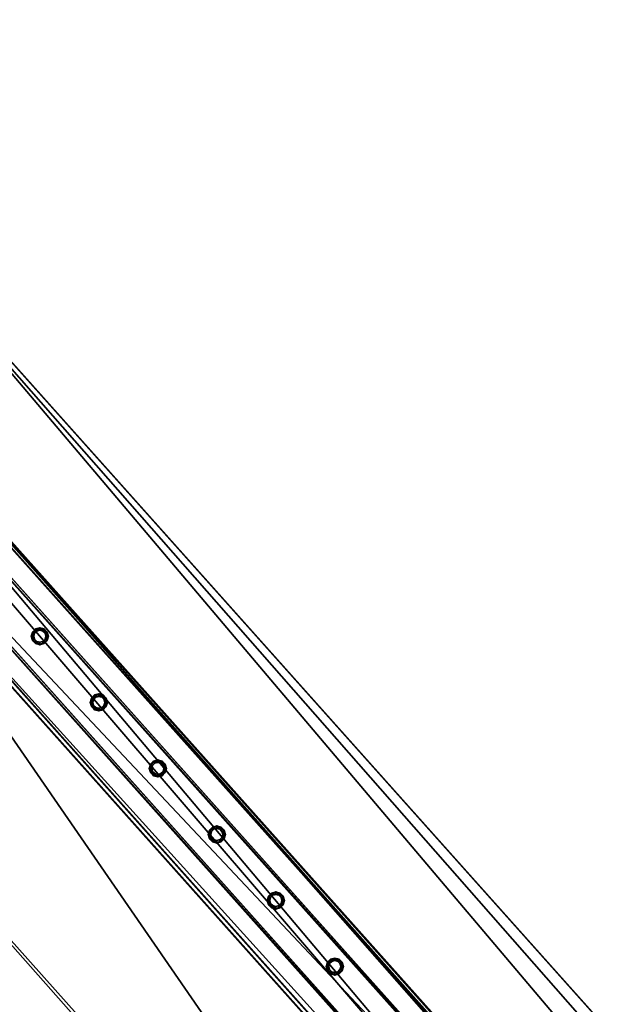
# Model space of a CAD drawing. Header units: millimetres. Extents: x 93711086 to 93775423, y 1247239064 to 1247319365.
# Tile 467 of 656: x 93720765 to 93721487, y 1247304029 to 1247305255. Entities that reach past the tile are written whole.
import ezdxf

# ---------------------------------------------------------------- set-up
doc = ezdxf.new("R2010")
doc.units = ezdxf.units.MM
doc.layers.add('BEAM', color=7, linetype='Continuous')
doc.layers.add('CONCRETE_ITEM', color=7, linetype='Continuous')

# ---------------------------------------------------------------- blocks, each defined once
blk = doc.blocks.new('15e559d2-59c4-40a1-8e6d-a9da91616b05')
at = {"color": 0, "transparency": 16777216}
mesh = blk.add_polyface(dxfattribs=at)
corners = [(93732402.8, 1247290959.4, 3988.8), (93732402.8, 1247290959.4, 4305.5), (93730959.6, 1247289572.9, 3633.7), (93730959.6, 1247289572.9, 3317), (93720519.9, 1247305091.1, 5616.6), (93732598.2, 1247291566.3, 4023.2), (93720299, 1247305338.5, 5063.5), (93732619.6, 1247291542.4, 4593.2), (93720317.4, 1247305317.9, 5553.6), (93732199.2, 1247291187.4, 4322.7), (93720106.2, 1247304728.6, 5525.8), (93719900, 1247304959.5, 5363), (93732205.9, 1247291179.8, 4502.5), (93719903.7, 1247304955.3, 5462.8), (93720167.2, 1247305212.8, 5169.7), (93732187.3, 1247291200.6, 4007), (93718371.4, 1247303668.6, 4381.7), (93732466.4, 1247291440.6, 4129.5), (93732486.7, 1247291466, 4033.2), (93720187.5, 1247305238.1, 5073.5), (93732260.8, 1247291223.5, 4572.4), (93720161.1, 1247304772.3, 5595.7), (93719958.6, 1247304999, 5532.7), (93718383.3, 1247303655.3, 4697.4)]
mesh.append_faces([[corners[k] for k in face] for face in [(0, 1, 2, 0), (2, 3, 0, 2), (4, 5, 6, 4), (4, 7, 5, 4), (6, 8, 4, 6), (9, 10, 11, 9), (10, 9, 12, 10), (13, 11, 10, 13), (3, 14, 15, 3), (3, 16, 14, 3), (17, 15, 14, 17), (15, 0, 3, 15), (18, 17, 19, 18), (14, 19, 17, 14), (5, 18, 6, 5), (19, 6, 18, 19), (20, 7, 4, 20), (4, 21, 20, 4), (12, 20, 21, 12), (21, 10, 12, 21), (22, 21, 4, 22), (4, 8, 22, 4), (10, 21, 13, 10), (22, 13, 21, 22), (2, 9, 23, 2), (9, 2, 1, 9), (11, 23, 9, 11), (23, 14, 16, 23), (13, 8, 11, 13), (8, 13, 22, 8), (23, 11, 14, 23), (14, 8, 6, 14), (8, 14, 11, 8), (6, 19, 14, 6), (20, 12, 9, 20), (20, 17, 7, 20), (17, 20, 9, 17), (5, 7, 17, 5), (15, 17, 9, 15), (18, 5, 17, 18), (3, 2, 16, 3), (23, 16, 2, 23), (0, 15, 1, 0), (9, 1, 15, 9)]], dxfattribs={"color": 0})
blk = doc.blocks.new('5bbbe152-908d-476c-86af-f8c3bda7d93c')
at = {"color": 0, "transparency": 16777216}
mesh = blk.add_polyface(dxfattribs=at)
corners = [(93732552.2, 1247291230.4, 5643.1), (93732470.4, 1247291493.6, 5652.9), (93732382.5, 1247291412, 5654.1), (93732639.5, 1247291312.7, 5641.9), (93732637.3, 1247291314.2, 5582), (93732468, 1247291495.2, 5592.9), (93732633.7, 1247291310.7, 5582), (93732464.4, 1247291491.8, 5593), (93732635.6, 1247291309.4, 5637), (93732466.5, 1247291490.3, 5647.9), (93732385.9, 1247291415.5, 5649), (93732553.6, 1247291235.3, 5583.1), (93732380.1, 1247291413.6, 5594.1), (93732383.8, 1247291417, 5594.1), (93732302.7, 1247291675.7, 5664.8), (93732214.1, 1247291594.7, 5666.1), (93732300.1, 1247291677.5, 5604.9), (93732296.5, 1247291674.1, 5604.9), (93732298.8, 1247291672.5, 5659.9), (93732217.6, 1247291598.3, 5661), (93732215.3, 1247291599.9, 5606.1), (93732211.6, 1247291596.5, 5606.2), (93731970.1, 1247292043.1, 5691.1), (93731880.9, 1247291962.8, 5692.4), (93731967.4, 1247292045.1, 5631.2), (93731963.7, 1247292041.7, 5631.2), (93731966.1, 1247292039.9, 5686.1), (93731884.4, 1247291966.3, 5687.4), (93731881.9, 1247291968.1, 5632.4), (93731878.2, 1247291964.8, 5632.5), (93720601.8, 1247304775.6, 6654), (93720512.4, 1247304695.7, 6655.4), (93720599.1, 1247304777.7, 6594.1), (93720595.3, 1247304774.4, 6594.2), (93720597.9, 1247304772.5, 6649.1), (93720515.9, 1247304699.2, 6650.3), (93720513.3, 1247304701.1, 6595.4), (93720509.6, 1247304697.7, 6595.5)]
mesh.append_faces([[corners[k] for k in face] for face in [(0, 1, 2, 0), (3, 5, 1, 3), (4, 7, 5, 4), (6, 9, 7, 6), (8, 10, 9, 8), (11, 12, 13, 11), (2, 14, 15, 2), (1, 16, 14, 1), (5, 17, 16, 5), (7, 18, 17, 7), (9, 19, 18, 9), (10, 20, 19, 10), (13, 21, 20, 13), (12, 15, 21, 12), (15, 22, 23, 15), (14, 24, 22, 14), (16, 25, 24, 16), (17, 26, 25, 17), (18, 27, 26, 18), (19, 28, 27, 19), (20, 29, 28, 20), (21, 23, 29, 21), (23, 30, 31, 23), (22, 32, 30, 22), (24, 33, 32, 24), (25, 34, 33, 25), (26, 35, 34, 26), (27, 36, 35, 27), (28, 37, 36, 28), (29, 31, 37, 29)]], dxfattribs={"vtx0": -1, "color": 0})
mesh.append_faces([[corners[k] for k in face] for face in [(30, 33, 34, 30), (35, 37, 31, 35)]], dxfattribs={"vtx0": -1, "vtx2": -1, "vtx3": -1, "color": 0})
mesh.append_faces([[corners[k] for k in face] for face in [(31, 30, 34, 31), (34, 35, 31, 34)]], dxfattribs={"vtx1": -1, "vtx2": -1, "vtx3": -1, "color": 0})
mesh.append_faces([[corners[k] for k in face] for face in [(3, 4, 5, 3), (4, 6, 7, 4), (6, 8, 9, 6), (2, 1, 14, 2), (1, 5, 16, 1), (5, 7, 17, 5), (7, 9, 18, 7), (9, 10, 19, 9), (10, 13, 20, 10), (13, 12, 21, 13), (12, 2, 15, 12), (15, 14, 22, 15), (14, 16, 24, 14), (16, 17, 25, 16), (17, 18, 26, 17), (18, 19, 27, 18), (19, 20, 28, 19), (20, 21, 29, 20), (21, 15, 23, 21), (23, 22, 30, 23), (22, 24, 32, 22), (24, 25, 33, 24), (25, 26, 34, 25), (26, 27, 35, 26), (27, 28, 36, 27), (28, 29, 37, 28), (29, 23, 31, 29), (30, 32, 33, 30), (35, 36, 37, 35)]], dxfattribs={"vtx2": -1, "vtx3": -1, "color": 0})
blk = doc.blocks.new('9c24c290-59b7-4981-9ce9-54eb26f2540e')
at = {"color": 0, "transparency": 16777216}
mesh = blk.add_polyface(dxfattribs=at)
corners = [(93721931.8, 1247303151.3, 5631.6), (93721976.5, 1247303191.3, 5631.6), (93720581.1, 1247304753.8, 5749.6), (93720536.4, 1247304713.8, 5749.6), (93721975, 1247303192.9, 5591.6), (93720579.6, 1247304755.5, 5709.6), (93721972.8, 1247303190.9, 5591.6), (93720577.4, 1247304753.5, 5709.6), (93721974.2, 1247303189.4, 5628.6), (93720578.8, 1247304751.9, 5746.6), (93721933.9, 1247303153.4, 5628.6), (93720538.5, 1247304715.9, 5746.6), (93721932.5, 1247303155, 5591.6), (93720537.1, 1247304717.5, 5709.6), (93721930.3, 1247303153, 5591.6), (93720534.9, 1247304715.5, 5709.6)]
mesh.append_faces([[corners[k] for k in face] for face in [(0, 2, 3, 0), (1, 5, 2, 1), (4, 7, 5, 4), (6, 9, 7, 6), (8, 11, 9, 8), (10, 13, 11, 10), (12, 15, 13, 12), (14, 3, 15, 14)]], dxfattribs={"vtx0": -1, "color": 0})
mesh.append_faces([[corners[k] for k in face] for face in [(2, 7, 9, 2), (11, 15, 3, 11), (0, 12, 10, 0), (8, 4, 1, 8)]], dxfattribs={"vtx0": -1, "vtx2": -1, "vtx3": -1, "color": 0})
mesh.append_faces([[corners[k] for k in face] for face in [(3, 2, 9, 3), (9, 11, 3, 9), (1, 0, 10, 1), (10, 8, 1, 10)]], dxfattribs={"vtx1": -1, "vtx2": -1, "vtx3": -1, "color": 0})
mesh.append_faces([[corners[k] for k in face] for face in [(0, 1, 2, 0), (1, 4, 5, 1), (4, 6, 7, 4), (6, 8, 9, 6), (8, 10, 11, 8), (10, 12, 13, 10), (12, 14, 15, 12), (14, 0, 3, 14), (2, 5, 7, 2), (11, 13, 15, 11), (0, 14, 12, 0), (8, 6, 4, 8)]], dxfattribs={"vtx2": -1, "vtx3": -1, "color": 0})
blk = doc.blocks.new('05bdcea1-0fdd-4d19-8e0b-41297dc5e55d')
at = {"color": 0, "transparency": 16777216}
mesh = blk.add_polyface(dxfattribs=at)
corners = [(93721157, 1247304068.4, 5699.9), (93721153.2, 1247304069.4, 5699.9), (93721153.2, 1247304069.4, 6599.9), (93721157, 1247304068.4, 6599.9), (93721150.5, 1247304072.2, 5699.9), (93721150.5, 1247304072.2, 6599.9), (93721149.5, 1247304075.9, 5699.9), (93721149.5, 1247304075.9, 6599.9), (93721150.5, 1247304079.6, 5699.9), (93721150.5, 1247304079.6, 6599.9), (93721153.2, 1247304082.3, 5699.9), (93721153.2, 1247304082.3, 6599.9), (93721157, 1247304083.3, 5699.9), (93721157, 1247304083.3, 6599.9), (93721160.7, 1247304082.3, 5699.9), (93721160.7, 1247304082.3, 6599.9), (93721163.4, 1247304079.6, 5699.9), (93721163.4, 1247304079.6, 6599.9), (93721164.4, 1247304075.9, 5699.9), (93721164.4, 1247304075.9, 6599.9), (93721163.4, 1247304072.2, 5699.9), (93721163.4, 1247304072.2, 6599.9), (93721160.7, 1247304069.4, 5699.9), (93721160.7, 1247304069.4, 6599.9), (93721157, 1247304065.2, 5699.9), (93721162.3, 1247304066.7, 5699.9), (93721162.3, 1247304066.7, 6599.9), (93721157, 1247304065.2, 6599.9), (93721166.2, 1247304070.6, 5699.9), (93721166.2, 1247304070.6, 6599.9), (93721167.6, 1247304075.9, 5699.9), (93721167.6, 1247304075.9, 6599.9), (93721166.2, 1247304081.2, 5699.9), (93721166.2, 1247304081.2, 6599.9), (93721162.3, 1247304085.1, 5699.9), (93721162.3, 1247304085.1, 6599.9), (93721157, 1247304086.5, 5699.9), (93721157, 1247304086.5, 6599.9), (93721151.6, 1247304085.1, 5699.9), (93721151.6, 1247304085.1, 6599.9), (93721147.7, 1247304081.2, 5699.9), (93721147.7, 1247304081.2, 6599.9), (93721146.3, 1247304075.9, 5699.9), (93721146.3, 1247304075.9, 6599.9), (93721147.7, 1247304070.6, 5699.9), (93721147.7, 1247304070.6, 6599.9), (93721151.6, 1247304066.7, 5699.9), (93721151.6, 1247304066.7, 6599.9)]
mesh.append_faces([[corners[k] for k in face] for face in [(0, 2, 3, 0), (1, 5, 2, 1), (4, 7, 5, 4), (6, 9, 7, 6), (8, 11, 9, 8), (10, 13, 11, 10), (12, 15, 13, 12), (14, 17, 15, 14), (16, 19, 17, 16), (18, 21, 19, 18), (20, 23, 21, 20), (22, 3, 23, 22), (24, 26, 27, 24), (25, 29, 26, 25), (28, 31, 29, 28), (30, 33, 31, 30), (32, 35, 33, 32), (34, 37, 35, 34), (36, 39, 37, 36), (38, 41, 39, 38), (40, 43, 41, 40), (42, 45, 43, 42), (44, 47, 45, 44), (46, 27, 47, 46)]], dxfattribs={"vtx0": -1, "color": 0})
mesh.append_faces([[corners[k] for k in face] for face in [(27, 29, 3, 27), (17, 29, 33, 17), (45, 27, 3, 45), (13, 33, 37, 13), (41, 45, 5, 41), (9, 37, 41, 9), (12, 40, 36, 12), (44, 40, 6, 44), (24, 44, 4, 24), (16, 36, 32, 16), (28, 24, 0, 28), (20, 32, 28, 20)]], dxfattribs={"vtx0": -1, "vtx1": -1, "vtx2": -1, "vtx3": -1, "color": 0})
mesh.append_faces([[corners[k] for k in face] for face in [(29, 21, 23, 29), (29, 23, 3, 29), (45, 3, 2, 45), (45, 2, 5, 45), (41, 5, 7, 41), (41, 7, 9, 41), (40, 10, 8, 40), (40, 8, 6, 40), (44, 6, 4, 44), (24, 4, 1, 24), (24, 1, 0, 24), (28, 0, 22, 28)]], dxfattribs={"vtx0": -1, "vtx2": -1, "vtx3": -1, "color": 0})
mesh.append_faces([[corners[k] for k in face] for face in [(19, 21, 29, 19), (17, 19, 29, 17), (15, 17, 33, 15), (13, 15, 33, 13), (11, 13, 37, 11), (9, 11, 37, 9), (12, 10, 40, 12), (14, 12, 36, 14), (16, 14, 36, 16), (18, 16, 32, 18), (20, 18, 32, 20), (22, 20, 28, 22)]], dxfattribs={"vtx1": -1, "vtx2": -1, "vtx3": -1, "color": 0})
mesh.append_faces([[corners[k] for k in face] for face in [(0, 1, 2, 0), (1, 4, 5, 1), (4, 6, 7, 4), (6, 8, 9, 6), (8, 10, 11, 8), (10, 12, 13, 10), (12, 14, 15, 12), (14, 16, 17, 14), (16, 18, 19, 16), (18, 20, 21, 18), (20, 22, 23, 20), (22, 0, 3, 22), (24, 25, 26, 24), (25, 28, 29, 25), (28, 30, 31, 28), (30, 32, 33, 30), (32, 34, 35, 32), (34, 36, 37, 34), (36, 38, 39, 36), (38, 40, 41, 38), (40, 42, 43, 40), (42, 44, 45, 42), (44, 46, 47, 44), (46, 24, 27, 46), (29, 31, 33, 29), (33, 35, 37, 33), (37, 39, 41, 37), (41, 43, 45, 41), (45, 47, 27, 45), (27, 26, 29, 27), (40, 38, 36, 40), (36, 34, 32, 36), (32, 30, 28, 32), (28, 25, 24, 28), (24, 46, 44, 24), (44, 42, 40, 44)]], dxfattribs={"vtx2": -1, "vtx3": -1, "color": 0})
blk = doc.blocks.new('22e717d1-4431-40a4-a32a-957787eb88b9')
at = {"color": 0, "transparency": 16777216}
mesh = blk.add_polyface(dxfattribs=at)
corners = [(93721083.5, 1247304150.7, 5706.1), (93721079.8, 1247304151.7, 5706.1), (93721079.8, 1247304151.7, 6606.1), (93721083.5, 1247304150.7, 6606.1), (93721077.1, 1247304154.4, 5706.1), (93721077.1, 1247304154.4, 6606.1), (93721076.1, 1247304158.1, 5706.1), (93721076.1, 1247304158.1, 6606.1), (93721077.1, 1247304161.9, 5706.1), (93721077.1, 1247304161.9, 6606.1), (93721079.8, 1247304164.6, 5706.1), (93721079.8, 1247304164.6, 6606.1), (93721083.5, 1247304165.6, 5706.1), (93721083.5, 1247304165.6, 6606.1), (93721087.2, 1247304164.6, 5706.1), (93721087.2, 1247304164.6, 6606.1), (93721090, 1247304161.9, 5706.1), (93721090, 1247304161.9, 6606.1), (93721091, 1247304158.1, 5706.1), (93721091, 1247304158.1, 6606.1), (93721090, 1247304154.4, 5706.1), (93721090, 1247304154.4, 6606.1), (93721087.2, 1247304151.7, 5706.1), (93721087.2, 1247304151.7, 6606.1), (93721083.5, 1247304147.5, 5706.1), (93721088.8, 1247304148.9, 5706.1), (93721088.8, 1247304148.9, 6606.1), (93721083.5, 1247304147.5, 6606.1), (93721092.7, 1247304152.8, 5706.1), (93721092.7, 1247304152.8, 6606.1), (93721094.2, 1247304158.1, 5706.1), (93721094.2, 1247304158.1, 6606.1), (93721092.7, 1247304163.5, 5706.1), (93721092.7, 1247304163.5, 6606.1), (93721088.8, 1247304167.4, 5706.1), (93721088.8, 1247304167.4, 6606.1), (93721083.5, 1247304168.8, 5706.1), (93721083.5, 1247304168.8, 6606.1), (93721078.2, 1247304167.4, 5706.1), (93721078.2, 1247304167.4, 6606.1), (93721074.3, 1247304163.5, 5706.1), (93721074.3, 1247304163.5, 6606.1), (93721072.9, 1247304158.1, 5706.1), (93721072.9, 1247304158.1, 6606.1), (93721074.3, 1247304152.8, 5706.1), (93721074.3, 1247304152.8, 6606.1), (93721078.2, 1247304148.9, 5706.1), (93721078.2, 1247304148.9, 6606.1)]
mesh.append_faces([[corners[k] for k in face] for face in [(0, 2, 3, 0), (1, 5, 2, 1), (4, 7, 5, 4), (6, 9, 7, 6), (8, 11, 9, 8), (10, 13, 11, 10), (12, 15, 13, 12), (14, 17, 15, 14), (16, 19, 17, 16), (18, 21, 19, 18), (20, 23, 21, 20), (22, 3, 23, 22), (24, 26, 27, 24), (25, 29, 26, 25), (28, 31, 29, 28), (30, 33, 31, 30), (32, 35, 33, 32), (34, 37, 35, 34), (36, 39, 37, 36), (38, 41, 39, 38), (40, 43, 41, 40), (42, 45, 43, 42), (44, 47, 45, 44), (46, 27, 47, 46)]], dxfattribs={"vtx0": -1, "color": 0})
mesh.append_faces([[corners[k] for k in face] for face in [(27, 29, 3, 27), (17, 29, 33, 17), (45, 27, 3, 45), (13, 33, 37, 13), (41, 45, 5, 41), (9, 37, 41, 9), (12, 40, 36, 12), (44, 40, 6, 44), (24, 44, 4, 24), (16, 36, 32, 16), (28, 24, 0, 28), (20, 32, 28, 20)]], dxfattribs={"vtx0": -1, "vtx1": -1, "vtx2": -1, "vtx3": -1, "color": 0})
mesh.append_faces([[corners[k] for k in face] for face in [(29, 21, 23, 29), (29, 23, 3, 29), (45, 3, 2, 45), (45, 2, 5, 45), (41, 5, 7, 41), (41, 7, 9, 41), (40, 10, 8, 40), (40, 8, 6, 40), (44, 6, 4, 44), (24, 4, 1, 24), (24, 1, 0, 24), (28, 0, 22, 28)]], dxfattribs={"vtx0": -1, "vtx2": -1, "vtx3": -1, "color": 0})
mesh.append_faces([[corners[k] for k in face] for face in [(19, 21, 29, 19), (17, 19, 29, 17), (15, 17, 33, 15), (13, 15, 33, 13), (11, 13, 37, 11), (9, 11, 37, 9), (12, 10, 40, 12), (14, 12, 36, 14), (16, 14, 36, 16), (18, 16, 32, 18), (20, 18, 32, 20), (22, 20, 28, 22)]], dxfattribs={"vtx1": -1, "vtx2": -1, "vtx3": -1, "color": 0})
mesh.append_faces([[corners[k] for k in face] for face in [(0, 1, 2, 0), (1, 4, 5, 1), (4, 6, 7, 4), (6, 8, 9, 6), (8, 10, 11, 8), (10, 12, 13, 10), (12, 14, 15, 12), (14, 16, 17, 14), (16, 18, 19, 16), (18, 20, 21, 18), (20, 22, 23, 20), (22, 0, 3, 22), (24, 25, 26, 24), (25, 28, 29, 25), (28, 30, 31, 28), (30, 32, 33, 30), (32, 34, 35, 32), (34, 36, 37, 34), (36, 38, 39, 36), (38, 40, 41, 38), (40, 42, 43, 40), (42, 44, 45, 42), (44, 46, 47, 44), (46, 24, 27, 46), (29, 31, 33, 29), (33, 35, 37, 33), (37, 39, 41, 37), (41, 43, 45, 41), (45, 47, 27, 45), (27, 26, 29, 27), (40, 38, 36, 40), (36, 34, 32, 36), (32, 30, 28, 32), (28, 25, 24, 28), (24, 46, 44, 24), (44, 42, 40, 44)]], dxfattribs={"vtx2": -1, "vtx3": -1, "color": 0})
blk = doc.blocks.new('5a6196cf-8655-4a3e-8703-92ce7af33803')
at = {"color": 0, "transparency": 16777216}
mesh = blk.add_polyface(dxfattribs=at)
corners = [(93721010.1, 1247304232.9, 5712.3), (93721006.3, 1247304233.9, 5712.3), (93721006.3, 1247304233.9, 6612.3), (93721010.1, 1247304232.9, 6612.3), (93721003.6, 1247304236.6, 5712.3), (93721003.6, 1247304236.6, 6612.3), (93721002.6, 1247304240.4, 5712.3), (93721002.6, 1247304240.4, 6612.3), (93721003.6, 1247304244.1, 5712.3), (93721003.6, 1247304244.1, 6612.3), (93721006.3, 1247304246.8, 5712.3), (93721006.3, 1247304246.8, 6612.3), (93721010.1, 1247304247.8, 5712.3), (93721010.1, 1247304247.8, 6612.3), (93721013.8, 1247304246.8, 5712.3), (93721013.8, 1247304246.8, 6612.3), (93721016.5, 1247304244.1, 5712.3), (93721016.5, 1247304244.1, 6612.3), (93721017.5, 1247304240.4, 5712.3), (93721017.5, 1247304240.4, 6612.3), (93721016.5, 1247304236.6, 5712.3), (93721016.5, 1247304236.6, 6612.3), (93721013.8, 1247304233.9, 5712.3), (93721013.8, 1247304233.9, 6612.3), (93721010.1, 1247304229.7, 5712.3), (93721015.4, 1247304231.1, 5712.3), (93721015.4, 1247304231.1, 6612.3), (93721010.1, 1247304229.7, 6612.3), (93721019.3, 1247304235, 5712.3), (93721019.3, 1247304235, 6612.3), (93721020.7, 1247304240.4, 5712.3), (93721020.7, 1247304240.4, 6612.3), (93721019.3, 1247304245.7, 5712.3), (93721019.3, 1247304245.7, 6612.3), (93721015.4, 1247304249.6, 5712.3), (93721015.4, 1247304249.6, 6612.3), (93721010.1, 1247304251, 5712.3), (93721010.1, 1247304251, 6612.3), (93721004.7, 1247304249.6, 5712.3), (93721004.7, 1247304249.6, 6612.3), (93721000.8, 1247304245.7, 5712.3), (93721000.8, 1247304245.7, 6612.3), (93720999.4, 1247304240.4, 5712.3), (93720999.4, 1247304240.4, 6612.3), (93721000.8, 1247304235, 5712.3), (93721000.8, 1247304235, 6612.3), (93721004.7, 1247304231.1, 5712.3), (93721004.7, 1247304231.1, 6612.3)]
mesh.append_faces([[corners[k] for k in face] for face in [(0, 2, 3, 0), (1, 5, 2, 1), (4, 7, 5, 4), (6, 9, 7, 6), (8, 11, 9, 8), (10, 13, 11, 10), (12, 15, 13, 12), (14, 17, 15, 14), (16, 19, 17, 16), (18, 21, 19, 18), (20, 23, 21, 20), (22, 3, 23, 22), (24, 26, 27, 24), (25, 29, 26, 25), (28, 31, 29, 28), (30, 33, 31, 30), (32, 35, 33, 32), (34, 37, 35, 34), (36, 39, 37, 36), (38, 41, 39, 38), (40, 43, 41, 40), (42, 45, 43, 42), (44, 47, 45, 44), (46, 27, 47, 46)]], dxfattribs={"vtx0": -1, "color": 0})
mesh.append_faces([[corners[k] for k in face] for face in [(27, 29, 3, 27), (17, 29, 33, 17), (45, 27, 3, 45), (13, 33, 37, 13), (41, 45, 5, 41), (9, 37, 41, 9), (12, 40, 36, 12), (44, 40, 6, 44), (24, 44, 4, 24), (16, 36, 32, 16), (28, 24, 0, 28), (20, 32, 28, 20)]], dxfattribs={"vtx0": -1, "vtx1": -1, "vtx2": -1, "vtx3": -1, "color": 0})
mesh.append_faces([[corners[k] for k in face] for face in [(29, 21, 23, 29), (29, 23, 3, 29), (45, 3, 2, 45), (45, 2, 5, 45), (41, 5, 7, 41), (41, 7, 9, 41), (40, 10, 8, 40), (40, 8, 6, 40), (44, 6, 4, 44), (24, 4, 1, 24), (24, 1, 0, 24), (28, 0, 22, 28)]], dxfattribs={"vtx0": -1, "vtx2": -1, "vtx3": -1, "color": 0})
mesh.append_faces([[corners[k] for k in face] for face in [(19, 21, 29, 19), (17, 19, 29, 17), (15, 17, 33, 15), (13, 15, 33, 13), (11, 13, 37, 11), (9, 11, 37, 9), (12, 10, 40, 12), (14, 12, 36, 14), (16, 14, 36, 16), (18, 16, 32, 18), (20, 18, 32, 20), (22, 20, 28, 22)]], dxfattribs={"vtx1": -1, "vtx2": -1, "vtx3": -1, "color": 0})
mesh.append_faces([[corners[k] for k in face] for face in [(0, 1, 2, 0), (1, 4, 5, 1), (4, 6, 7, 4), (6, 8, 9, 6), (8, 10, 11, 8), (10, 12, 13, 10), (12, 14, 15, 12), (14, 16, 17, 14), (16, 18, 19, 16), (18, 20, 21, 18), (20, 22, 23, 20), (22, 0, 3, 22), (24, 25, 26, 24), (25, 28, 29, 25), (28, 30, 31, 28), (30, 32, 33, 30), (32, 34, 35, 32), (34, 36, 37, 34), (36, 38, 39, 36), (38, 40, 41, 38), (40, 42, 43, 40), (42, 44, 45, 42), (44, 46, 47, 44), (46, 24, 27, 46), (29, 31, 33, 29), (33, 35, 37, 33), (37, 39, 41, 37), (41, 43, 45, 41), (45, 47, 27, 45), (27, 26, 29, 27), (40, 38, 36, 40), (36, 34, 32, 36), (32, 30, 28, 32), (28, 25, 24, 28), (24, 46, 44, 24), (44, 42, 40, 44)]], dxfattribs={"vtx2": -1, "vtx3": -1, "color": 0})
blk = doc.blocks.new('8269b0d3-fef1-4d8a-ab68-884ac71de27c')
at = {"color": 0, "transparency": 16777216}
mesh = blk.add_polyface(dxfattribs=at)
corners = [(93720936.6, 1247304315.2, 5718.5), (93720932.9, 1247304316.2, 5718.5), (93720932.9, 1247304316.2, 6618.5), (93720936.6, 1247304315.2, 6618.5), (93720930.2, 1247304318.9, 5718.5), (93720930.2, 1247304318.9, 6618.5), (93720929.2, 1247304322.6, 5718.5), (93720929.2, 1247304322.6, 6618.5), (93720930.2, 1247304326.3, 5718.5), (93720930.2, 1247304326.3, 6618.5), (93720932.9, 1247304329.1, 5718.5), (93720932.9, 1247304329.1, 6618.5), (93720936.6, 1247304330.1, 5718.5), (93720936.6, 1247304330.1, 6618.5), (93720940.4, 1247304329.1, 5718.5), (93720940.4, 1247304329.1, 6618.5), (93720943.1, 1247304326.3, 5718.5), (93720943.1, 1247304326.3, 6618.5), (93720944.1, 1247304322.6, 5718.5), (93720944.1, 1247304322.6, 6618.5), (93720943.1, 1247304318.9, 5718.5), (93720943.1, 1247304318.9, 6618.5), (93720940.4, 1247304316.2, 5718.5), (93720940.4, 1247304316.2, 6618.5), (93720936.6, 1247304312, 5718.5), (93720942, 1247304313.4, 5718.5), (93720942, 1247304313.4, 6618.5), (93720936.6, 1247304312, 6618.5), (93720945.8, 1247304317.3, 5718.5), (93720945.8, 1247304317.3, 6618.5), (93720947.3, 1247304322.6, 5718.5), (93720947.3, 1247304322.6, 6618.5), (93720945.8, 1247304327.9, 5718.5), (93720945.8, 1247304327.9, 6618.5), (93720942, 1247304331.8, 5718.5), (93720942, 1247304331.8, 6618.5), (93720936.6, 1247304333.3, 5718.5), (93720936.6, 1247304333.3, 6618.5), (93720931.3, 1247304331.8, 5718.5), (93720931.3, 1247304331.8, 6618.5), (93720927.4, 1247304327.9, 5718.5), (93720927.4, 1247304327.9, 6618.5), (93720926, 1247304322.6, 5718.5), (93720926, 1247304322.6, 6618.5), (93720927.4, 1247304317.3, 5718.5), (93720927.4, 1247304317.3, 6618.5), (93720931.3, 1247304313.4, 5718.5), (93720931.3, 1247304313.4, 6618.5)]
mesh.append_faces([[corners[k] for k in face] for face in [(0, 2, 3, 0), (1, 5, 2, 1), (4, 7, 5, 4), (6, 9, 7, 6), (8, 11, 9, 8), (10, 13, 11, 10), (12, 15, 13, 12), (14, 17, 15, 14), (16, 19, 17, 16), (18, 21, 19, 18), (20, 23, 21, 20), (22, 3, 23, 22), (24, 26, 27, 24), (25, 29, 26, 25), (28, 31, 29, 28), (30, 33, 31, 30), (32, 35, 33, 32), (34, 37, 35, 34), (36, 39, 37, 36), (38, 41, 39, 38), (40, 43, 41, 40), (42, 45, 43, 42), (44, 47, 45, 44), (46, 27, 47, 46)]], dxfattribs={"vtx0": -1, "color": 0})
mesh.append_faces([[corners[k] for k in face] for face in [(13, 33, 37, 13), (29, 33, 19, 29), (27, 29, 21, 27), (9, 37, 41, 9), (45, 27, 3, 45), (5, 41, 45, 5), (30, 25, 18, 30), (34, 30, 18, 34), (1, 25, 46, 1), (38, 34, 14, 38), (6, 46, 42, 6), (42, 38, 10, 42)]], dxfattribs={"vtx0": -1, "vtx1": -1, "vtx2": -1, "vtx3": -1, "color": 0})
mesh.append_faces([[corners[k] for k in face] for face in [(33, 15, 17, 33), (33, 17, 19, 33), (29, 19, 21, 29), (27, 21, 23, 27), (27, 23, 3, 27), (45, 3, 2, 45), (25, 20, 18, 25), (34, 18, 16, 34), (34, 16, 14, 34), (38, 14, 12, 38), (38, 12, 10, 38)]], dxfattribs={"vtx0": -1, "vtx2": -1, "vtx3": -1, "color": 0})
mesh.append_faces([[corners[k] for k in face] for face in [(13, 15, 33, 13), (11, 13, 37, 11), (9, 11, 37, 9), (7, 9, 41, 7), (5, 7, 41, 5), (2, 5, 45, 2), (22, 20, 25, 22), (0, 22, 25, 0), (1, 0, 25, 1), (4, 1, 46, 4), (6, 4, 46, 6), (8, 6, 42, 8), (10, 8, 42, 10)]], dxfattribs={"vtx1": -1, "vtx2": -1, "vtx3": -1, "color": 0})
mesh.append_faces([[corners[k] for k in face] for face in [(0, 1, 2, 0), (1, 4, 5, 1), (4, 6, 7, 4), (6, 8, 9, 6), (8, 10, 11, 8), (10, 12, 13, 10), (12, 14, 15, 12), (14, 16, 17, 14), (16, 18, 19, 16), (18, 20, 21, 18), (20, 22, 23, 20), (22, 0, 3, 22), (24, 25, 26, 24), (25, 28, 29, 25), (28, 30, 31, 28), (30, 32, 33, 30), (32, 34, 35, 32), (34, 36, 37, 34), (36, 38, 39, 36), (38, 40, 41, 38), (40, 42, 43, 40), (42, 44, 45, 42), (44, 46, 47, 44), (46, 24, 27, 46), (33, 35, 37, 33), (37, 39, 41, 37), (41, 43, 45, 41), (45, 47, 27, 45), (27, 26, 29, 27), (29, 31, 33, 29), (25, 24, 46, 25), (46, 44, 42, 46), (42, 40, 38, 42), (38, 36, 34, 38), (34, 32, 30, 34), (30, 28, 25, 30)]], dxfattribs={"vtx2": -1, "vtx3": -1, "color": 0})
blk = doc.blocks.new('5ec6f194-a8df-4091-91d1-c2088d8200c1')
at = {"color": 0, "transparency": 16777216}
mesh = blk.add_polyface(dxfattribs=at)
corners = [(93720863.2, 1247304397.4, 5724.7), (93720859.5, 1247304398.4, 5724.7), (93720859.5, 1247304398.4, 6624.7), (93720863.2, 1247304397.4, 6624.7), (93720856.7, 1247304401.1, 5724.7), (93720856.7, 1247304401.1, 6624.7), (93720855.7, 1247304404.8, 5724.7), (93720855.7, 1247304404.8, 6624.7), (93720856.7, 1247304408.6, 5724.7), (93720856.7, 1247304408.6, 6624.7), (93720859.5, 1247304411.3, 5724.7), (93720859.5, 1247304411.3, 6624.7), (93720863.2, 1247304412.3, 5724.7), (93720863.2, 1247304412.3, 6624.7), (93720866.9, 1247304411.3, 5724.7), (93720866.9, 1247304411.3, 6624.7), (93720869.6, 1247304408.6, 5724.7), (93720869.6, 1247304408.6, 6624.7), (93720870.6, 1247304404.8, 5724.7), (93720870.6, 1247304404.8, 6624.7), (93720869.6, 1247304401.1, 5724.7), (93720869.6, 1247304401.1, 6624.7), (93720866.9, 1247304398.4, 5724.7), (93720866.9, 1247304398.4, 6624.7), (93720863.2, 1247304394.2, 5724.7), (93720868.5, 1247304395.6, 5724.7), (93720868.5, 1247304395.6, 6624.7), (93720863.2, 1247304394.2, 6624.7), (93720872.4, 1247304399.5, 5724.7), (93720872.4, 1247304399.5, 6624.7), (93720873.8, 1247304404.8, 5724.7), (93720873.8, 1247304404.8, 6624.7), (93720872.4, 1247304410.2, 5724.7), (93720872.4, 1247304410.2, 6624.7), (93720868.5, 1247304414.1, 5724.7), (93720868.5, 1247304414.1, 6624.7), (93720863.2, 1247304415.5, 5724.7), (93720863.2, 1247304415.5, 6624.7), (93720857.9, 1247304414.1, 5724.7), (93720857.9, 1247304414.1, 6624.7), (93720854, 1247304410.2, 5724.7), (93720854, 1247304410.2, 6624.7), (93720852.5, 1247304404.8, 5724.7), (93720852.5, 1247304404.8, 6624.7), (93720854, 1247304399.5, 5724.7), (93720854, 1247304399.5, 6624.7), (93720857.9, 1247304395.6, 5724.7), (93720857.9, 1247304395.6, 6624.7)]
mesh.append_faces([[corners[k] for k in face] for face in [(0, 2, 3, 0), (1, 5, 2, 1), (4, 7, 5, 4), (6, 9, 7, 6), (8, 11, 9, 8), (10, 13, 11, 10), (12, 15, 13, 12), (14, 17, 15, 14), (16, 19, 17, 16), (18, 21, 19, 18), (20, 23, 21, 20), (22, 3, 23, 22), (24, 26, 27, 24), (25, 29, 26, 25), (28, 31, 29, 28), (30, 33, 31, 30), (32, 35, 33, 32), (34, 37, 35, 34), (36, 39, 37, 36), (38, 41, 39, 38), (40, 43, 41, 40), (42, 45, 43, 42), (44, 47, 45, 44), (46, 27, 47, 46)]], dxfattribs={"vtx0": -1, "color": 0})
mesh.append_faces([[corners[k] for k in face] for face in [(43, 47, 7, 43), (39, 43, 7, 39), (23, 47, 26, 23), (35, 39, 11, 35), (19, 26, 31, 19), (31, 35, 15, 31), (36, 32, 12, 36), (20, 32, 28, 20), (40, 36, 12, 40), (0, 28, 24, 0), (44, 40, 8, 44), (4, 24, 44, 4)]], dxfattribs={"vtx0": -1, "vtx1": -1, "vtx2": -1, "vtx3": -1, "color": 0})
mesh.append_faces([[corners[k] for k in face] for face in [(47, 5, 7, 47), (39, 7, 9, 39), (39, 9, 11, 39), (35, 11, 13, 35), (35, 13, 15, 35), (32, 16, 14, 32), (32, 14, 12, 32), (40, 12, 10, 40), (40, 10, 8, 40), (44, 8, 6, 44), (44, 6, 4, 44)]], dxfattribs={"vtx0": -1, "vtx2": -1, "vtx3": -1, "color": 0})
mesh.append_faces([[corners[k] for k in face] for face in [(2, 5, 47, 2), (3, 2, 47, 3), (23, 3, 47, 23), (21, 23, 26, 21), (19, 21, 26, 19), (17, 19, 31, 17), (15, 17, 31, 15), (18, 16, 32, 18), (20, 18, 32, 20), (22, 20, 28, 22), (0, 22, 28, 0), (1, 0, 24, 1), (4, 1, 24, 4)]], dxfattribs={"vtx1": -1, "vtx2": -1, "vtx3": -1, "color": 0})
mesh.append_faces([[corners[k] for k in face] for face in [(0, 1, 2, 0), (1, 4, 5, 1), (4, 6, 7, 4), (6, 8, 9, 6), (8, 10, 11, 8), (10, 12, 13, 10), (12, 14, 15, 12), (14, 16, 17, 14), (16, 18, 19, 16), (18, 20, 21, 18), (20, 22, 23, 20), (22, 0, 3, 22), (24, 25, 26, 24), (25, 28, 29, 25), (28, 30, 31, 28), (30, 32, 33, 30), (32, 34, 35, 32), (34, 36, 37, 34), (36, 38, 39, 36), (38, 40, 41, 38), (40, 42, 43, 40), (42, 44, 45, 42), (44, 46, 47, 44), (46, 24, 27, 46), (47, 27, 26, 47), (26, 29, 31, 26), (31, 33, 35, 31), (35, 37, 39, 35), (39, 41, 43, 39), (43, 45, 47, 43), (32, 30, 28, 32), (28, 25, 24, 28), (24, 46, 44, 24), (44, 42, 40, 44), (40, 38, 36, 40), (36, 34, 32, 36)]], dxfattribs={"vtx2": -1, "vtx3": -1, "color": 0})
blk = doc.blocks.new('d2a48df9-5c63-4fd0-b9af-422ca1e37255')
at = {"color": 0, "transparency": 16777216}
mesh = blk.add_polyface(dxfattribs=at)
corners = [(93720789.7, 1247304479.6, 5730.9), (93720786, 1247304480.6, 5730.9), (93720786, 1247304480.6, 6630.9), (93720789.7, 1247304479.6, 6630.9), (93720783.3, 1247304483.4, 5730.9), (93720783.3, 1247304483.4, 6630.9), (93720782.3, 1247304487.1, 5730.9), (93720782.3, 1247304487.1, 6630.9), (93720783.3, 1247304490.8, 5730.9), (93720783.3, 1247304490.8, 6630.9), (93720786, 1247304493.5, 5730.9), (93720786, 1247304493.5, 6630.9), (93720789.7, 1247304494.5, 5730.9), (93720789.7, 1247304494.5, 6630.9), (93720793.5, 1247304493.5, 5730.9), (93720793.5, 1247304493.5, 6630.9), (93720796.2, 1247304490.8, 5730.9), (93720796.2, 1247304490.8, 6630.9), (93720797.2, 1247304487.1, 5730.9), (93720797.2, 1247304487.1, 6630.9), (93720796.2, 1247304483.4, 5730.9), (93720796.2, 1247304483.4, 6630.9), (93720793.5, 1247304480.6, 5730.9), (93720793.5, 1247304480.6, 6630.9), (93720789.7, 1247304476.4, 5730.9), (93720795.1, 1247304477.9, 5730.9), (93720795.1, 1247304477.9, 6630.9), (93720789.7, 1247304476.4, 6630.9), (93720799, 1247304481.8, 5730.9), (93720799, 1247304481.8, 6630.9), (93720800.4, 1247304487.1, 5730.9), (93720800.4, 1247304487.1, 6630.9), (93720799, 1247304492.4, 5730.9), (93720799, 1247304492.4, 6630.9), (93720795.1, 1247304496.3, 5730.9), (93720795.1, 1247304496.3, 6630.9), (93720789.7, 1247304497.7, 5730.9), (93720789.7, 1247304497.7, 6630.9), (93720784.4, 1247304496.3, 5730.9), (93720784.4, 1247304496.3, 6630.9), (93720780.5, 1247304492.4, 5730.9), (93720780.5, 1247304492.4, 6630.9), (93720779.1, 1247304487.1, 5730.9), (93720779.1, 1247304487.1, 6630.9), (93720780.5, 1247304481.8, 5730.9), (93720780.5, 1247304481.8, 6630.9), (93720784.4, 1247304477.9, 5730.9), (93720784.4, 1247304477.9, 6630.9)]
mesh.append_faces([[corners[k] for k in face] for face in [(0, 2, 3, 0), (1, 5, 2, 1), (4, 7, 5, 4), (6, 9, 7, 6), (8, 11, 9, 8), (10, 13, 11, 10), (12, 15, 13, 12), (14, 17, 15, 14), (16, 19, 17, 16), (18, 21, 19, 18), (20, 23, 21, 20), (22, 3, 23, 22), (24, 26, 27, 24), (25, 29, 26, 25), (28, 31, 29, 28), (30, 33, 31, 30), (32, 35, 33, 32), (34, 37, 35, 34), (36, 39, 37, 36), (38, 41, 39, 38), (40, 43, 41, 40), (42, 45, 43, 42), (44, 47, 45, 44), (46, 27, 47, 46)]], dxfattribs={"vtx0": -1, "color": 0})
mesh.append_faces([[corners[k] for k in face] for face in [(27, 29, 3, 27), (17, 29, 33, 17), (45, 27, 3, 45), (13, 33, 37, 13), (41, 45, 5, 41), (9, 37, 41, 9), (12, 40, 36, 12), (44, 40, 6, 44), (24, 44, 4, 24), (16, 36, 32, 16), (28, 24, 0, 28), (20, 32, 28, 20)]], dxfattribs={"vtx0": -1, "vtx1": -1, "vtx2": -1, "vtx3": -1, "color": 0})
mesh.append_faces([[corners[k] for k in face] for face in [(29, 21, 23, 29), (29, 23, 3, 29), (45, 3, 2, 45), (45, 2, 5, 45), (41, 5, 7, 41), (41, 7, 9, 41), (40, 10, 8, 40), (40, 8, 6, 40), (44, 6, 4, 44), (24, 4, 1, 24), (24, 1, 0, 24), (28, 0, 22, 28)]], dxfattribs={"vtx0": -1, "vtx2": -1, "vtx3": -1, "color": 0})
mesh.append_faces([[corners[k] for k in face] for face in [(19, 21, 29, 19), (17, 19, 29, 17), (15, 17, 33, 15), (13, 15, 33, 13), (11, 13, 37, 11), (9, 11, 37, 9), (12, 10, 40, 12), (14, 12, 36, 14), (16, 14, 36, 16), (18, 16, 32, 18), (20, 18, 32, 20), (22, 20, 28, 22)]], dxfattribs={"vtx1": -1, "vtx2": -1, "vtx3": -1, "color": 0})
mesh.append_faces([[corners[k] for k in face] for face in [(0, 1, 2, 0), (1, 4, 5, 1), (4, 6, 7, 4), (6, 8, 9, 6), (8, 10, 11, 8), (10, 12, 13, 10), (12, 14, 15, 12), (14, 16, 17, 14), (16, 18, 19, 16), (18, 20, 21, 18), (20, 22, 23, 20), (22, 0, 3, 22), (24, 25, 26, 24), (25, 28, 29, 25), (28, 30, 31, 28), (30, 32, 33, 30), (32, 34, 35, 32), (34, 36, 37, 34), (36, 38, 39, 36), (38, 40, 41, 38), (40, 42, 43, 40), (42, 44, 45, 42), (44, 46, 47, 44), (46, 24, 27, 46), (29, 31, 33, 29), (33, 35, 37, 33), (37, 39, 41, 37), (41, 43, 45, 41), (45, 47, 27, 45), (27, 26, 29, 27), (40, 38, 36, 40), (36, 34, 32, 36), (32, 30, 28, 32), (28, 25, 24, 28), (24, 46, 44, 24), (44, 42, 40, 44)]], dxfattribs={"vtx2": -1, "vtx3": -1, "color": 0})

msp = doc.modelspace()

# ---------------------------------------------------------------- block references
at = {"layer": 'BEAM', "color": 156, "true_color": 0x1e4383, "transparency": 33554687}
msp.add_blockref('5bbbe152-908d-476c-86af-f8c3bda7d93c', (0, 0), dxfattribs=at)
at = {"layer": 'BEAM', "color": 77, "true_color": 0x5b9723, "transparency": 33554687}
for name in ['9c24c290-59b7-4981-9ce9-54eb26f2540e', 'd2a48df9-5c63-4fd0-b9af-422ca1e37255', '5ec6f194-a8df-4091-91d1-c2088d8200c1', '8269b0d3-fef1-4d8a-ab68-884ac71de27c', '5a6196cf-8655-4a3e-8703-92ce7af33803', '22e717d1-4431-40a4-a32a-957787eb88b9', '05bdcea1-0fdd-4d19-8e0b-41297dc5e55d']:
    msp.add_blockref(name, (0, 0), dxfattribs=at)
at = {"layer": 'CONCRETE_ITEM', "color": 222, "true_color": 0xc0298d, "transparency": 33554687}
msp.add_blockref('15e559d2-59c4-40a1-8e6d-a9da91616b05', (0, 0), dxfattribs=at)

doc.saveas('drawing.dxf')
